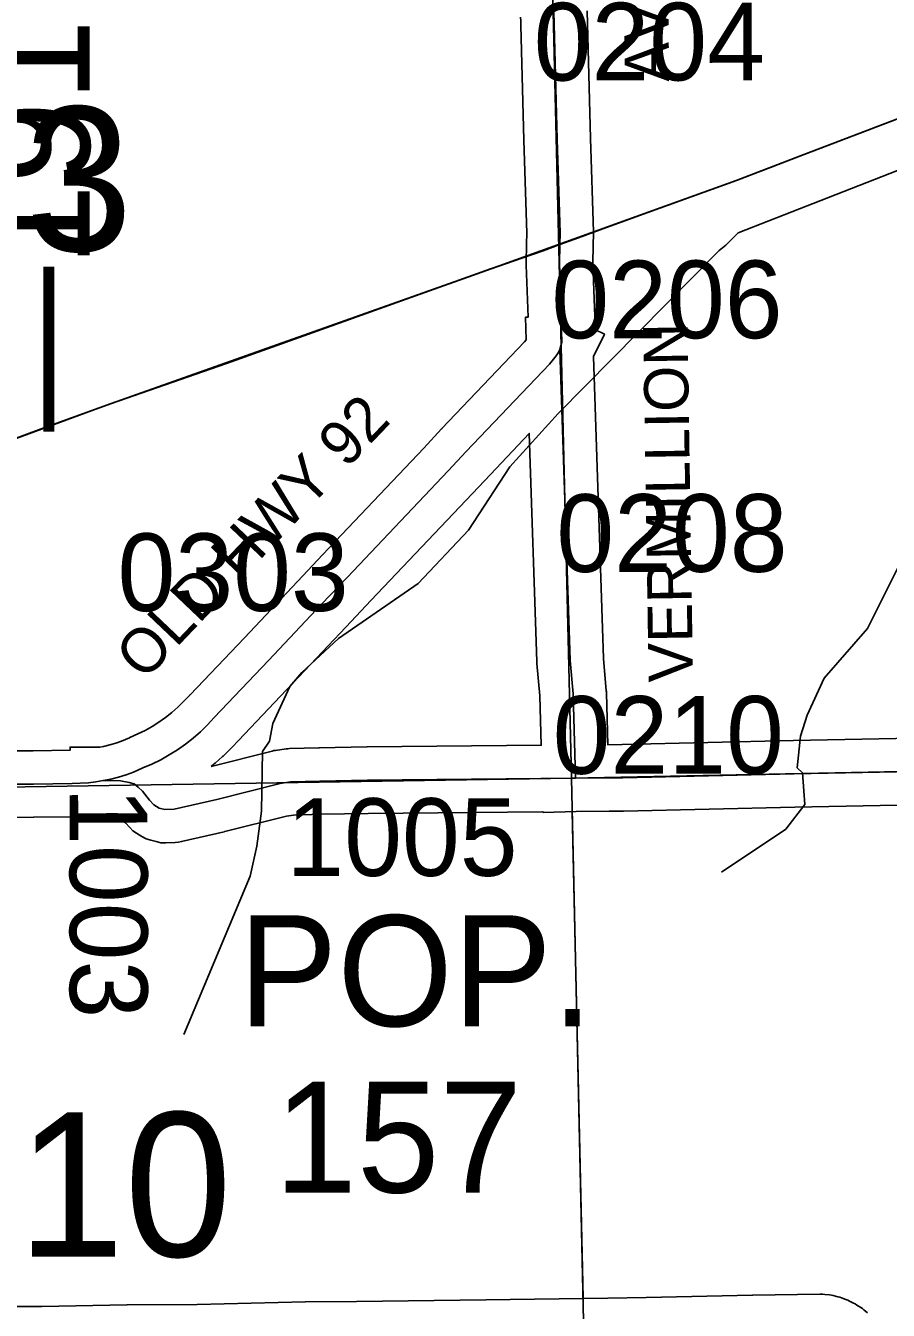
# Model space of a CAD drawing. Extents: x 23.6 to 68.7, y -63 to -29.
# Drawn here: x 54.144 to 54.921, y -46.921 to -45.763 of the extents above; entities that cross this region are included whole.
import ezdxf

# ---------------------------------------------------------------- set-up
doc = ezdxf.new("R2010")
doc.units = 0
for name, color, linetype in [('tdCoCorpPopTxt', 7, 'Continuous'), ('tdCoHydroRiver', 7, 'Continuous'), ('tdCoPriCL', 7, 'Continuous'), ('tdCoPrimary', 7, 'Continuous'), ('tdCoPriNonDiv', 7, 'Continuous'), ('tdCoPriNonDivCL', 7, 'Continuous'), ('tdCoSecRdNmbr', 7, 'Continuous'), ('tdCoSecRdTxt', 7, 'Continuous'), ('tdCoSecRteBand', 7, 'Continuous'), ('tdCoSecRteCL', 7, 'Continuous'), ('tdCoSectLine', 7, 'Continuous'), ('tdCoSectLinePart', 7, 'Continuous'), ('tdCoSectNmbr', 7, 'Continuous'), ('tdCoSurfConc', 7, 'Continuous'), ('tdCoSurfEarth', 7, 'Continuous'), ('tdCoSurfGravel', 7, 'Continuous'), ('tdStHwyPriRefPost1', 7, 'Continuous')]:
    doc.layers.add(name, color=color, linetype=linetype)

msp = doc.modelspace()

# ---------------------------------------------------------------- linework, layer by layer
at = {"layer": 'tdCoHydroRiver'}
for points in [[(55.1738, -45.8015), (55.1612, -45.8032), (54.7858, -45.95), (54.7748, -45.9612), (54.7686, -45.966), (54.6236, -46.113), (54.58, -46.1609), (54.5428, -46.2182), (54.4976, -46.2661), (54.4257, -46.3159), (54.3929, -46.3463), (54.382, -46.3591), (54.3666, -46.3924), (54.3637, -46.4083), (54.3575, -46.4178), (54.3565, -46.4715), (54.3522, -46.5031), (54.3462, -46.53), (54.2864, -46.6728)], [(55.1738, -45.8015), (55.1725, -45.8205), (55.1694, -45.83), (55.1662, -45.9484), (55.1605, -46.0006), (55.1456, -46.0686), (55.1271, -46.1052), (55.1022, -46.1339), (55.0599, -46.166), (54.9863, -46.2064), (54.9331, -46.2449), (54.9023, -46.3069), (54.8633, -46.3515), (54.848, -46.3849), (54.8419, -46.4039), (54.8391, -46.4324), (54.8439, -46.437), (54.8458, -46.4654), (54.8287, -46.4877), (54.7708, -46.5263)]]:
    msp.add_lwpolyline(points, dxfattribs=at)
at = {"layer": 'tdCoPriCL'}
msp.add_lwpolyline([(54.0667, -46.1607), (54.1604, -46.126), (54.221, -46.104), (54.3246, -46.0678), (54.3942, -46.0429), (54.4822, -46.0113), (54.5628, -45.9824), (54.5906, -45.9728), (54.6097, -45.9662), (54.6248, -45.9607), (54.6415, -45.9546), (54.6611, -45.9475), (54.6933, -45.9358), (54.7841, -45.903), (54.815, -45.8911), (54.841, -45.8811), (54.9411, -45.8429)], dxfattribs=at)
at = {"layer": 'tdCoPrimary'}
for points in [[(54.6615, -45.9475), (54.6937, -45.9358), (54.7844, -45.903), (54.8414, -45.8811), (54.9415, -45.8429), (54.9977, -45.8214), (55.0224, -45.812), (55.1164, -45.7763), (55.2076, -45.741), (55.3171, -45.6998), (55.3775, -45.6767), (55.4229, -45.6596), (55.4616, -45.6446), (55.5045, -45.6278), (55.5275, -45.6182), (55.536, -45.6143), (55.5444, -45.6102), (55.5526, -45.6057), (55.5607, -45.601), (55.5686, -45.596), (55.6034, -45.5731)], [(54.6615, -45.9475), (54.6937, -45.9358), (54.7844, -45.903), (54.8414, -45.8811), (54.9415, -45.8429), (54.9977, -45.8214), (55.0224, -45.812), (55.1164, -45.7763), (55.2076, -45.741), (55.3171, -45.6998), (55.3775, -45.6767), (55.4229, -45.6596), (55.4616, -45.6446), (55.5045, -45.6278), (55.5275, -45.6182), (55.536, -45.6143), (55.5444, -45.6102), (55.5526, -45.6057), (55.5607, -45.601), (55.5686, -45.596), (55.6034, -45.5731)], [(54.0671, -46.1607), (54.1608, -46.126), (54.2214, -46.104), (54.325, -46.0678), (54.3945, -46.0429), (54.4826, -46.0113), (54.5632, -45.9824), (54.591, -45.9728), (54.6101, -45.9662), (54.6252, -45.9607), (54.6419, -45.9546), (54.6615, -45.9475), (54.6937, -45.9358), (54.7844, -45.903), (54.8414, -45.8811), (54.9415, -45.8429)], [(54.591, -45.9728), (54.6101, -45.9662), (54.6252, -45.9607), (54.6419, -45.9546), (54.6615, -45.9475)], [(54.591, -45.9728), (54.6101, -45.9662), (54.6252, -45.9607), (54.6419, -45.9546), (54.6615, -45.9475)], [(53.8812, -46.2259), (53.8949, -46.2207), (53.9361, -46.2074), (53.9822, -46.1908), (54.0671, -46.1607), (54.1608, -46.126), (54.2214, -46.104), (54.325, -46.0678), (54.3945, -46.0429), (54.4826, -46.0113), (54.5632, -45.9824), (54.591, -45.9728)], [(53.8812, -46.2259), (53.8949, -46.2207), (53.9361, -46.2074), (53.9822, -46.1908), (54.0671, -46.1607), (54.1608, -46.126), (54.2214, -46.104), (54.325, -46.0678), (54.3945, -46.0429), (54.4826, -46.0113), (54.5632, -45.9824), (54.591, -45.9728)]]:
    msp.add_lwpolyline(points, dxfattribs=at)
at = {"layer": 'tdCoPriNonDiv'}
msp.add_lwpolyline([(52.5168, -46.8271), (52.7762, -46.7161), (52.9286, -46.6505), (53.0714, -46.5874), (53.2209, -46.5124), (53.4241, -46.4064), (53.5195, -46.3593), (53.5777, -46.3346), (53.7957, -46.2574), (53.8946, -46.2207), (54.0667, -46.1607), (54.2211, -46.104), (54.5629, -45.9824), (54.7841, -45.903), (55.2073, -45.741), (55.4226, -45.6596), (55.5042, -45.6278), (55.544, -45.6102), (55.6369, -45.5516)], dxfattribs=at)
at = {"layer": 'tdCoPriNonDivCL'}
msp.add_lwpolyline([(54.0667, -46.1607), (54.1604, -46.126), (54.221, -46.104), (54.3246, -46.0678), (54.3942, -46.0429), (54.4822, -46.0113), (54.5628, -45.9824), (54.5906, -45.9728), (54.6097, -45.9662), (54.6248, -45.9607), (54.6415, -45.9546), (54.6611, -45.9475), (54.6933, -45.9358), (54.7841, -45.903), (54.841, -45.8811), (54.9411, -45.8429)], dxfattribs=at)
msp.add_lwpolyline([(54.0667, -46.1607), (54.1604, -46.126), (54.221, -46.104), (54.3246, -46.0678), (54.3942, -46.0429), (54.4822, -46.0113), (54.5628, -45.9824), (54.5906, -45.9728), (54.6097, -45.9662), (54.6248, -45.9607), (54.6415, -45.9546), (54.6611, -45.9475), (54.6933, -45.9358), (54.7841, -45.903), (54.841, -45.8811), (54.9411, -45.8429)], dxfattribs=at)
at = {"layer": 'tdCoSecRteBand'}
for points in [[(54.1345, -46.4171), (54.1508, -46.417), (54.184, -46.4165), (54.184, -46.4137), (54.2108, -46.4139), (54.214, -46.4132), (54.2197, -46.4118), (54.2253, -46.4101), (54.2302, -46.4084), (54.2374, -46.4052), (54.2376, -46.4051), (54.2379, -46.4049), (54.2452, -46.4018), (54.2517, -46.3986), (54.258, -46.395), (54.2641, -46.3912), (54.27, -46.387), (54.2757, -46.3825), (54.2811, -46.3778), (54.2863, -46.3727), (54.2918, -46.3668), (54.2919, -46.3666), (54.2921, -46.3665), (54.341, -46.3151), (54.3888, -46.2643), (54.3888, -46.2643), (54.3888, -46.2643), (54.4117, -46.2401), (54.4117, -46.2401), (54.4117, -46.2401), (54.5027, -46.1442), (54.5187, -46.1269), (54.5188, -46.1267), (54.519, -46.1266), (54.5933, -46.0485), (54.5949, -46.0466), (54.5942, -46.0262), (54.5968, -46.0261), (54.5949, -45.9792), (54.5949, -45.9783), (54.5949, -45.9775), (54.5952, -45.9601), (54.5954, -45.9503), (54.5929, -45.8667), (54.5929, -45.8666), (54.5929, -45.8666), (54.5898, -45.7515)], [(54.6498, -45.75), (54.6529, -45.865), (54.6554, -45.9493), (54.6554, -45.95), (54.6554, -45.9507), (54.6552, -45.9612), (54.6549, -45.9777), (54.6568, -46.0256), (54.6568, -46.0262), (54.6568, -46.0269), (54.6568, -46.0372), (54.6653, -46.0413), (54.6554, -46.0616), (54.6645, -46.3337), (54.667, -46.363), (54.6671, -46.3639), (54.6671, -46.3648), (54.6684, -46.4116), (54.6814, -46.4114), (54.8356, -46.4078), (54.8356, -46.4078), (54.8357, -46.4078), (55.0355, -46.4039)], [(54.311, -46.4311), (54.366, -46.4173), (54.3676, -46.4169), (54.3692, -46.4167), (54.3786, -46.4154), (54.3802, -46.4152), (54.3818, -46.4151), (54.4082, -46.4143), (54.4084, -46.4143), (54.4086, -46.4143), (54.4514, -46.4135), (54.4515, -46.4135), (54.4517, -46.4135), (54.6084, -46.4121), (54.6072, -46.3674), (54.6046, -46.3382), (54.6046, -46.3374), (54.6045, -46.3366), (54.5977, -46.1309), (54.5626, -46.1678), (54.5466, -46.1851), (54.5465, -46.1852), (54.5463, -46.1853), (54.4553, -46.2813), (54.4325, -46.3055), (54.3846, -46.3562), (54.3846, -46.3563), (54.3845, -46.3564), (54.3357, -46.4076), (54.3299, -46.4139), (54.3294, -46.4145), (54.3288, -46.4151), (54.3225, -46.4212), (54.3219, -46.4218), (54.3213, -46.4223), (54.3147, -46.4281), (54.3141, -46.4286), (54.3135, -46.4291), (54.311, -46.4311)], [(55.0368, -46.4639), (54.8369, -46.4678), (54.6826, -46.4714), (54.6824, -46.4714), (54.6821, -46.4714), (54.6695, -46.4716), (54.6398, -46.4718), (54.6101, -46.4726), (54.6101, -46.4721), (54.6095, -46.4721), (54.4524, -46.4735), (54.4098, -46.4743), (54.3852, -46.475), (54.379, -46.4759), (54.3234, -46.4899), (54.3231, -46.4899), (54.3228, -46.49), (54.2844, -46.4989), (54.2816, -46.4995), (54.2786, -46.4996), (54.2703, -46.4999), (54.2659, -46.5), (54.2617, -46.4989), (54.2567, -46.4976), (54.2525, -46.4965), (54.2487, -46.4942), (54.244, -46.4913), (54.2405, -46.4892), (54.2378, -46.4863), (54.2338, -46.4821), (54.2331, -46.4813), (54.2324, -46.4804), (54.2274, -46.4743), (54.2263, -46.474), (54.2168, -46.474), (54.1905, -46.4794), (54.1899, -46.4763), (54.1873, -46.4765), (54.1868, -46.4765), (54.1863, -46.4765), (54.1515, -46.477), (54.1513, -46.477), (54.1512, -46.477), (54.1347, -46.4771)], [(54.112, -46.918), (54.1587, -46.9179), (54.2352, -46.9166), (54.2354, -46.9165), (54.2355, -46.9165), (54.2986, -46.9161), (54.3957, -46.9139), (54.3959, -46.9139), (54.396, -46.9139), (54.442, -46.9134), (54.5586, -46.9119), (54.5586, -46.9119), (54.5586, -46.9119), (54.6684, -46.9106), (54.7029, -46.9098), (54.703, -46.9098), (54.703, -46.9098), (54.7987, -46.9078), (54.7988, -46.9078), (54.7988, -46.9078), (54.8597, -46.9068), (54.8618, -46.9068), (54.8639, -46.9071), (54.8682, -46.9076), (54.8699, -46.9078), (54.8715, -46.9082), (54.8757, -46.9093), (54.8773, -46.9097), (54.8789, -46.9102), (54.8829, -46.9117), (54.8845, -46.9123), (54.886, -46.9131), (54.8898, -46.915), (54.8913, -46.9157), (54.8928, -46.9167), (54.8963, -46.919), (54.8977, -46.9199), (54.8991, -46.921), (54.9023, -46.9237)]]:
    msp.add_lwpolyline(points, dxfattribs=at)
at = {"layer": 'tdCoSecRteCL'}
for points in [[(54.6252, -46.0552), (54.6262, -46.052), (54.6269, -46.0487), (54.6271, -46.0454), (54.6268, -46.0421), (54.6268, -46.0268), (54.6249, -45.978), (54.6252, -45.9607), (54.6254, -45.9501), (54.6229, -45.8658), (54.6198, -45.7507)], [(54.2138, -46.4439), (54.2208, -46.4425), (54.2277, -46.4407), (54.2346, -46.4387), (54.2413, -46.4363), (54.2497, -46.4325), (54.2578, -46.429), (54.2657, -46.4251), (54.2734, -46.4208), (54.2808, -46.4161), (54.288, -46.411), (54.2949, -46.4056), (54.3015, -46.3998), (54.3078, -46.3936), (54.3138, -46.3871), (54.3628, -46.3357), (54.4106, -46.2849), (54.4335, -46.2607), (54.5246, -46.1647), (54.5407, -46.1473), (54.6158, -46.0684), (54.6219, -46.061), (54.6237, -46.0582), (54.6252, -46.0552)], [(54.6393, -46.4418), (54.6371, -46.3656), (54.6345, -46.3356), (54.6252, -46.0552)], [(54.6393, -46.4418), (54.6819, -46.4414), (54.8363, -46.4378), (55.0362, -46.4339), (55.1535, -46.431), (55.2042, -46.4299), (55.5532, -46.4229), (55.6136, -46.4221), (55.6204, -46.425), (55.6254, -46.4297), (55.6306, -46.4391)], [(53.8842, -46.4512), (53.8947, -46.4511), (53.9615, -46.4493), (53.9759, -46.4488), (53.9926, -46.4483), (54.0458, -46.4478), (54.0668, -46.4475), (54.0792, -46.4473), (54.1285, -46.4471), (54.1346, -46.4471), (54.1511, -46.447), (54.1859, -46.4465), (54.2005, -46.4458), (54.2072, -46.445), (54.2138, -46.4439)], [(54.2138, -46.4439), (54.2293, -46.4441), (54.2372, -46.4456), (54.2419, -46.4469), (54.2455, -46.4498), (54.2492, -46.4535), (54.2557, -46.4616), (54.2596, -46.4657), (54.2644, -46.4686), (54.2693, -46.4699), (54.2777, -46.4697), (54.3161, -46.4608), (54.3733, -46.4464), (54.3827, -46.4451), (54.4091, -46.4443), (54.4519, -46.4435), (54.6393, -46.4418)]]:
    msp.add_lwpolyline(points, dxfattribs=at)
at = {"layer": 'tdCoSectLine'}
for points in [[(54.6127, -45.4743), (54.6358, -46.4418)], [(54.6358, -46.4418), (55.6299, -46.4216)], [(53.6319, -46.4575), (54.6358, -46.4418)], [(54.6358, -46.4418), (54.6575, -47.4335)]]:
    msp.add_lwpolyline(points, dxfattribs=at)
at = {"layer": 'tdCoSectLinePart'}
msp.add_lwpolyline([(54.6364, -46.472), (54.6461, -46.9104)], dxfattribs=at)
at = {"layer": 'tdCoSurfConc'}
msp.add_lwpolyline([(54.1346, -46.4471), (54.1511, -46.447), (54.1859, -46.4465), (54.2005, -46.4458), (54.2072, -46.445), (54.2138, -46.4439), (54.2208, -46.4425), (54.2277, -46.4407), (54.2346, -46.4387), (54.2413, -46.4363), (54.2497, -46.4325), (54.2578, -46.429), (54.2657, -46.4251), (54.2734, -46.4208), (54.2808, -46.4161), (54.288, -46.411), (54.2949, -46.4056), (54.3015, -46.3998), (54.3078, -46.3936), (54.3138, -46.3871), (54.3628, -46.3357), (54.4106, -46.2849), (54.4335, -46.2607), (54.5246, -46.1647), (54.5407, -46.1473), (54.6158, -46.0684), (54.6219, -46.061), (54.6237, -46.0582), (54.6252, -46.0552), (54.6262, -46.052), (54.6269, -46.0487), (54.6271, -46.0454), (54.6268, -46.0421), (54.6268, -46.0268), (54.6249, -45.978), (54.6252, -45.9607)], dxfattribs=at)
at = {"layer": 'tdCoSurfEarth'}
msp.add_line((54.6345, -46.3356), (54.6252, -46.0552), dxfattribs=at)
at = {"layer": 'tdCoSurfGravel'}
for points in [[(54.6252, -45.9607), (54.6254, -45.9501), (54.6229, -45.8658), (54.6198, -45.7507)], [(54.6393, -46.4418), (54.6371, -46.3656), (54.6345, -46.3356)], [(54.2138, -46.4439), (54.2293, -46.4441), (54.2372, -46.4456), (54.2419, -46.4469), (54.2455, -46.4498), (54.2492, -46.4535), (54.2557, -46.4616), (54.2596, -46.4657), (54.2644, -46.4686), (54.2693, -46.4699), (54.2777, -46.4697), (54.3161, -46.4608), (54.3733, -46.4464), (54.3827, -46.4451), (54.4091, -46.4443), (54.4519, -46.4435), (54.6393, -46.4418), (54.6819, -46.4414), (54.8363, -46.4378), (55.0362, -46.4339), (55.1535, -46.431), (55.2042, -46.4299), (55.5532, -46.4229), (55.6136, -46.4221)]]:
    msp.add_lwpolyline(points, dxfattribs=at)

# ---------------------------------------------------------------- texts
at = {"layer": 'tdCoCorpPopTxt'}
for s, p in [('POP.', (54.3356, -46.6653)), ('157', (54.368, -46.8153))]:
    msp.add_text(s, height=0.1, dxfattribs=at).set_placement(p)
at = {"layer": 'tdCoSecRdNmbr'}
for s, rotation, p in [('0204', 0.0415, (54.6017, -45.8128)), ('0206', 0.0415, (54.6176, -46.0452)), ('0208', 0.0415, (54.6221, -46.2558)), ('0303', 0.0412, (54.2268, -46.2911)), ('0210', 0.0415, (54.6188, -46.4378)), ('1003', 270.0399, (54.1837, -46.4499)), ('1005', 0.0413, (54.3789, -46.5299))]:
    msp.add_text(s, height=0.07, rotation=rotation, dxfattribs=at).set_placement(p)
at = {"layer": 'tdCoSecRdTxt'}
for s, rotation, p in [('AVE', 90.4198, (54.7236, -45.8137)), ('VERMILLION', 90.8945, (54.7452, -46.3549)), ('OLD HWY 92', 46.4146, (54.2507, -46.3549))]:
    msp.add_text(s, height=0.04, rotation=rotation, dxfattribs=at).set_placement(p)
at = {"layer": 'tdCoSectNmbr'}
for s, rotation, p in [('3', 1.041, (54.1444, -45.9673)), ('10', 0.0411, (54.1364, -46.8731))]:
    msp.add_text(s, height=0.13, rotation=rotation, dxfattribs=at).set_placement(p)
at = {"layer": 'tdStHwyPriRefPost1'}
msp.add_text('‒‒191', height=0.1, rotation=90, dxfattribs=at).set_placement((54.2017, -46.1292))

doc.saveas('drawing.dxf')
